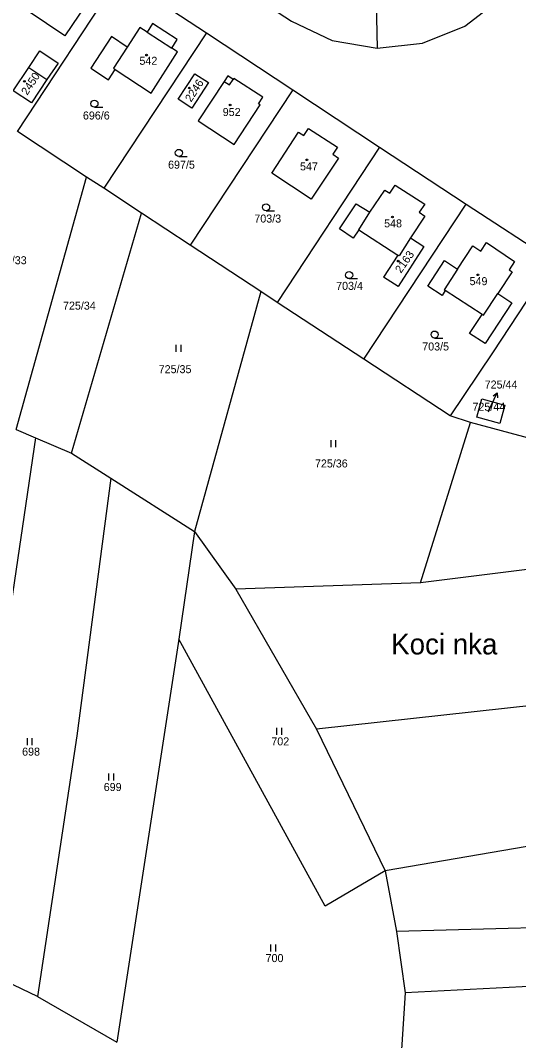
# Model space of a CAD drawing. Extents: x -735249 to -729401, y -1124843 to -1121828.
# Drawn here: x -734231.2 to -734125.4, y -1123919.8 to -1123703.2 of the extents above; entities that cross this region are included whole.
import ezdxf

# ---------------------------------------------------------------- set-up
doc = ezdxf.new("R2010")
doc.units = 0
for name, color, linetype in [('Vrstva 1', 7, 'Continuous'), ('Vrstva 15', 7, 'Continuous'), ('Vrstva 16', 7, 'Continuous'), ('Vrstva 18', 7, 'Continuous'), ('Vrstva 19', 7, 'Continuous'), ('Vrstva 25', 7, 'Continuous'), ('Vrstva 4', 7, 'Continuous')]:
    doc.layers.add(name, color=color, linetype=linetype)

msp = doc.modelspace()

# ---------------------------------------------------------------- linework, layer by layer
at = {"layer": 'Vrstva 1'}
for points in [[(-734156.21, -1123676.7), (-734155.44, -1123709.09)], [(-734231.87, -1123726.79), (-734210.09, -1123693.73)], [(-734210.09, -1123693.73), (-734191.74, -1123705.83)], [(-734187.57, -1123694.21), (-734173.68, -1123703.33)], [(-734215.99, -1123697.86), (-734221.78, -1123706.48)], [(-734136.87, -1123704.42), (-734129.24, -1123698.45)], [(-734221.78, -1123706.48), (-734229.59, -1123701.25)], [(-734203.15, -1123703.86), (-734204.33, -1123705.71)], [(-734197.91, -1123707.25), (-734203.15, -1123703.86)], [(-734173.68, -1123703.33), (-734165, -1123707.48)], [(-734191.74, -1123705.83), (-734213.54, -1123738.85)], [(-734205.89, -1123704.72), (-734208.56, -1123708.87)], [(-734204.33, -1123705.71), (-734205.89, -1123704.72)], [(-734191.74, -1123705.83), (-734173.41, -1123717.92)], [(-734145.82, -1123708.03), (-734136.87, -1123704.42)], [(-734211.89, -1123706.59), (-734216.29, -1123713.35)], [(-734208.56, -1123708.87), (-734211.89, -1123706.59)], [(-734199.08, -1123709.07), (-734197.91, -1123707.25)], [(-734165, -1123707.48), (-734155.44, -1123709.09)], [(-734155.44, -1123709.09), (-734145.82, -1123708.03)], [(-734229.44, -1123713.17), (-734227.1, -1123709.66)], [(-734227.1, -1123709.66), (-734223.24, -1123712.24)], [(-734203.48, -1123718.61), (-734197.88, -1123709.84)], [(-734197.88, -1123709.84), (-734199.08, -1123709.07)], [(-734223.24, -1123712.24), (-734225.58, -1123715.74)], [(-734232.78, -1123718.17), (-734229.44, -1123713.17)], [(-734216.29, -1123713.35), (-734212.49, -1123715.79)], [(-734212.49, -1123715.79), (-734211.07, -1123713.61)], [(-734211.07, -1123713.61), (-734203.48, -1123718.61)], [(-734197.71, -1123719.9), (-734194.16, -1123714.51)], [(-734194.16, -1123714.51), (-734191.28, -1123716.4)], [(-734187.21, -1123714.99), (-734187.98, -1123716.16)], [(-734186.07, -1123715.74), (-734187.21, -1123714.99)], [(-734225.58, -1123715.74), (-734228.89, -1123720.73)], [(-734191.28, -1123716.4), (-734194.83, -1123721.8)], [(-734187.98, -1123716.16), (-734193.5, -1123724.55)], [(-734185.91, -1123715.51), (-734186.07, -1123715.74)], [(-734179.74, -1123719.5), (-734185.91, -1123715.51)], [(-734228.89, -1123720.73), (-734232.78, -1123718.17)], [(-734173.41, -1123717.92), (-734195.2, -1123750.91)], [(-734173.41, -1123717.92), (-734155, -1123730.08)], [(-734194.83, -1123721.8), (-734197.71, -1123719.9)], [(-734185.85, -1123729.53), (-734180.33, -1123721.14)], [(-734180.67, -1123720.92), (-734179.74, -1123719.5)], [(-734180.33, -1123721.14), (-734180.67, -1123720.92)], [(-734193.5, -1123724.55), (-734185.85, -1123729.53)], [(-734217.18, -1123736.46), (-734231.87, -1123726.79)], [(-734177.85, -1123735.65), (-734172.19, -1123726.95)], [(-734172.19, -1123726.95), (-734171.01, -1123727.61)], [(-734171.01, -1123727.61), (-734170.07, -1123726.15)], [(-734170.07, -1123726.15), (-734163.87, -1123730.12)], [(-734155, -1123730.08), (-734176.7, -1123763.07)], [(-734163.87, -1123730.12), (-734164.85, -1123731.62)], [(-734155, -1123730.08), (-734136.58, -1123742.24)], [(-734164.85, -1123731.62), (-734163.71, -1123732.46)], [(-734163.71, -1123732.46), (-734169.46, -1123741.14)], [(-734232.12, -1123790.05), (-734217.18, -1123736.46)], [(-734213.54, -1123738.85), (-734217.18, -1123736.46)], [(-734169.46, -1123741.14), (-734177.85, -1123735.65)], [(-734152.77, -1123739.91), (-734151.63, -1123738.2)], [(-734151.63, -1123738.2), (-734145.34, -1123742.18)], [(-734205.5, -1123744.14), (-734213.54, -1123738.85)], [(-734157, -1123743.91), (-734153.85, -1123739.22)], [(-734153.85, -1123739.22), (-734152.77, -1123739.91)], [(-734163.46, -1123747.45), (-734159.92, -1123742.12)], [(-734159.92, -1123742.12), (-734157, -1123743.91)], [(-734158.32, -1123775.12), (-734136.58, -1123742.24)], [(-734145.34, -1123742.18), (-734146.55, -1123743.91)], [(-734136.58, -1123742.24), (-734118.11, -1123754.22)], [(-734220.38, -1123795.09), (-734205.5, -1123744.14)], [(-734195.2, -1123750.91), (-734205.5, -1123744.14)], [(-734145.38, -1123744.73), (-734148.37, -1123749.38)], [(-734146.55, -1123743.91), (-734145.38, -1123744.73)], [(-734160.54, -1123749.42), (-734163.46, -1123747.45)], [(-734159.34, -1123747.65), (-734160.54, -1123749.42)], [(-734159.34, -1123747.65), (-734151.09, -1123753.04)], [(-734148.37, -1123749.38), (-734150.83, -1123753.21)], [(-734148.37, -1123749.38), (-734145.55, -1123751.19)], [(-734180.16, -1123760.79), (-734195.2, -1123750.91)], [(-734145.55, -1123751.19), (-734151, -1123759.67)], [(-734138.39, -1123755.98), (-734135.18, -1123751.08)], [(-734135.18, -1123751.08), (-734133.47, -1123752.21)], [(-734133.47, -1123752.21), (-734132.24, -1123750.34)], [(-734132.24, -1123750.34), (-734126.32, -1123754.42)], [(-734151.09, -1123753.04), (-734154.09, -1123757.69)], [(-734150.83, -1123753.21), (-734151.09, -1123753.04)], [(-734144.72, -1123759.59), (-734141.19, -1123754.15)], [(-734141.19, -1123754.15), (-734138.39, -1123755.98)], [(-734126.32, -1123754.42), (-734127.43, -1123756.18)], [(-734151, -1123759.67), (-734154.09, -1123757.69)], [(-734120.24, -1123757.45), (-734130.99, -1123773.81)], [(-734126.8, -1123756.6), (-734129.82, -1123761.18)], [(-734127.43, -1123756.18), (-734126.8, -1123756.6)], [(-734141.68, -1123761.58), (-734144.72, -1123759.59)], [(-734180.16, -1123760.79), (-734194.23, -1123811.69)], [(-734176.7, -1123763.07), (-734180.16, -1123760.79)], [(-734141.02, -1123760.54), (-734141.68, -1123761.58)], [(-734133.16, -1123765.62), (-734141.02, -1123760.54)], [(-734129.82, -1123761.18), (-734126.84, -1123763.18)], [(-734158.32, -1123775.12), (-734176.7, -1123763.07)], [(-734126.84, -1123763.18), (-734132.53, -1123771.83)], [(-734135.89, -1123769.65), (-734133.16, -1123765.62)], [(-734132.53, -1123771.83), (-734135.89, -1123769.65)], [(-734140, -1123787.13), (-734158.32, -1123775.12)], [(-734130.99, -1123773.81), (-734140, -1123787.13)], [(-734134.3, -1123787.46), (-734133.27, -1123783.56)], [(-734133.27, -1123783.56), (-734128.39, -1123784.86)], [(-734128.39, -1123784.86), (-734129.43, -1123788.75)], [(-734146.29, -1123822.62), (-734135.67, -1123788.59)], [(-734135.67, -1123788.59), (-734140, -1123787.13)], [(-734104.59, -1123796.95), (-734135.67, -1123788.59)], [(-734129.43, -1123788.75), (-734134.3, -1123787.46)], [(-734232.12, -1123790.05), (-734228.02, -1123791.81)], [(-734228.02, -1123791.81), (-734244.35, -1123902.43)], [(-734228.02, -1123791.81), (-734220.38, -1123795.09)], [(-734220.38, -1123795.09), (-734212.05, -1123800.38)], [(-734212.05, -1123800.38), (-734219.24, -1123855.13)], [(-734212.05, -1123800.38), (-734194.23, -1123811.69)], [(-734194.23, -1123811.69), (-734197.61, -1123834.57)], [(-734194.23, -1123811.69), (-734185.5, -1123823.99)], [(-734077.7, -1123814.05), (-734146.29, -1123822.62)], [(-734146.29, -1123822.62), (-734185.5, -1123823.99)], [(-734185.5, -1123823.99), (-734168.36, -1123853.71)], [(-734197.61, -1123834.57), (-734210.77, -1123920.17)], [(-734166.51, -1123891.26), (-734197.61, -1123834.57)], [(-734074.32, -1123843.32), (-734168.36, -1123853.71)], [(-734219.24, -1123855.13), (-734227.57, -1123910.48)], [(-734168.36, -1123853.71), (-734153.75, -1123883.78)], [(-734116.19, -1123877.33), (-734153.75, -1123883.78)], [(-734153.75, -1123883.78), (-734166.51, -1123891.26)], [(-734153.75, -1123883.78), (-734151.35, -1123896.67)], [(-734109.19, -1123895.51), (-734151.35, -1123896.67)], [(-734151.35, -1123896.67), (-734149.51, -1123909.64)], [(-734227.57, -1123910.48), (-734244.35, -1123902.43)], [(-734108.11, -1123907.53), (-734149.51, -1123909.64)], [(-734149.51, -1123909.64), (-734150.51, -1123925.04)], [(-734227.57, -1123910.48), (-734210.77, -1123920.17)]]:
    msp.add_lwpolyline(points, dxfattribs=at)
at = {"layer": 'Vrstva 16'}
msp.add_lwpolyline([(-734131.84, -1123786.28), (-734131.23, -1123784.96)], dxfattribs=at)
at = {"layer": 'Vrstva 25'}
for points in [[(-734215.5, -1123721.63), (-734213.75, -1123721.63)], [(-734197.58, -1123732.08), (-734195.83, -1123732.08)], [(-734179.05, -1123743.62), (-734177.3, -1123743.62)], [(-734161.42, -1123758.03), (-734159.67, -1123758.03)], [(-734143.27, -1123770.65), (-734141.52, -1123770.65)], [(-734198.127, -1123773.595), (-734198.127, -1123772.095)], [(-734197.093, -1123773.595), (-734197.093, -1123772.095)], [(-734131.23, -1123784.96), (-734129.953, -1123782.246)], [(-734130.831, -1123782.938), (-734129.953, -1123782.246), (-734129.927, -1123783.364)], [(-734165.257, -1123793.845), (-734165.257, -1123792.345)], [(-734164.223, -1123793.845), (-734164.223, -1123792.345)], [(-734176.777, -1123854.895), (-734176.777, -1123853.395)], [(-734175.743, -1123854.895), (-734175.743, -1123853.395)], [(-734229.727, -1123857.075), (-734229.727, -1123855.575)], [(-734228.693, -1123857.075), (-734228.693, -1123855.575)], [(-734212.427, -1123864.585), (-734212.427, -1123863.085)], [(-734211.393, -1123864.585), (-734211.393, -1123863.085)], [(-734178.037, -1123900.905), (-734178.037, -1123899.405)], [(-734177.003, -1123900.905), (-734177.003, -1123899.405)]]:
    msp.add_lwpolyline(points, dxfattribs=at)
for centre, radius in [((-734204.44, -1123710.56), 0.175), ((-734230.36, -1123716.12), 0.175), ((-734195.35, -1123717.55), 0.175), ((-734215.5, -1123720.88), 0.75), ((-734186.69, -1123721.15), 0.175), ((-734197.58, -1123731.33), 0.75), ((-734170.39, -1123732.8), 0.175), ((-734179.05, -1123742.87), 0.75), ((-734152.23, -1123744.95), 0.175), ((-734151, -1123754.3), 0.175), ((-734161.42, -1123757.28), 0.75), ((-734134.09, -1123757.22), 0.175), ((-734143.27, -1123769.9), 0.75)]:
    msp.add_circle(centre, radius, dxfattribs=at)
at = {"layer": 'Vrstva 4'}
for points in [[(-734204.33, -1123705.71), (-734199.08, -1123709.07)], [(-734208.56, -1123708.87), (-734211.45, -1123713.36)], [(-734229.44, -1123713.17), (-734225.58, -1123715.74)], [(-734211.45, -1123713.36), (-734211.07, -1123713.61)], [(-734187.98, -1123716.16), (-734186.84, -1123716.91)], [(-734186.84, -1123716.91), (-734186.07, -1123715.74)], [(-734159.34, -1123747.65), (-734157, -1123743.91)], [(-734138.39, -1123755.98), (-734141.27, -1123760.38)], [(-734141.27, -1123760.38), (-734141.02, -1123760.54)], [(-734132.87, -1123765.81), (-734129.82, -1123761.18)], [(-734133.16, -1123765.62), (-734132.87, -1123765.81)]]:
    msp.add_lwpolyline(points, dxfattribs=at)

# ---------------------------------------------------------------- texts
at = {"layer": 'Vrstva 15'}
msp.add_text('Koci\xa0nka', height=4.4, dxfattribs=at).set_placement((-734152.5, -1123837.82))
at = {"layer": 'Vrstva 16'}
msp.add_text('725/44', height=1.7, dxfattribs=at).set_placement((-734132.638, -1123781.36))
at = {"layer": 'Vrstva 18'}
for s, p in [('696/6', (-734217.95, -1123724.24)), ('697/5', (-734199.87, -1123734.68)), ('703/3', (-734181.55, -1123746.12)), ('725/33', (-734236.85, -1123754.97)), ('703/4', (-734164.18, -1123760.41)), ('725/34', (-734222.18, -1123764.61)), ('703/5', (-734145.9, -1123773.28)), ('725/35', (-734201.86, -1123778.1)), ('725/44', (-734135.238, -1123786.08)), ('725/36', (-734168.68, -1123798.12)), ('702', (-734177.94, -1123857.13)), ('698', (-734230.86, -1123859.31)), ('699', (-734213.53, -1123866.82)), ('700', (-734179.16, -1123903.14))]:
    msp.add_text(s, height=1.7, dxfattribs=at).set_placement(p)
at = {"layer": 'Vrstva 19'}
for s, p in [('542', (-734205.95, -1123712.62)), ('952', (-734188.26, -1123723.5)), ('547', (-734171.85, -1123735.04)), ('548', (-734153.99, -1123747.14)), ('549', (-734135.85, -1123759.41))]:
    msp.add_text(s, height=1.7, dxfattribs=at).set_placement(p)
for s, rotation, p in [('2450', 56.50045, (-734229.776, -1123719.193)), ('2246', 57.00045, (-734194.978, -1123720.654)), ('2163', 54.70044, (-734150.427, -1123757.002))]:
    msp.add_text(s, height=1.7, rotation=rotation, dxfattribs=at).set_placement(p)

doc.saveas('drawing.dxf')
